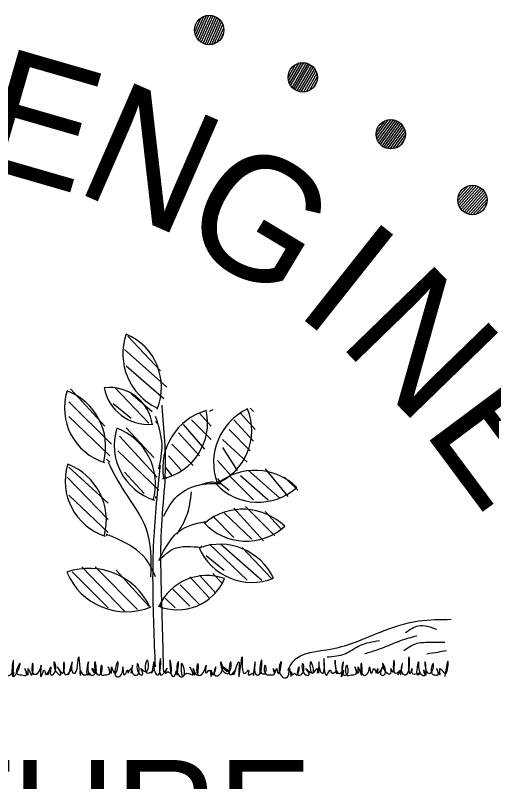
# Model space of a CAD drawing. Extents: x 1577619 to 1828281, y 483481 to 598136.
# Drawn here: x 1710115 to 1710698, y 513680 to 514617 of the extents above; entities that cross this region are included whole.
import ezdxf

# ---------------------------------------------------------------- set-up
doc = ezdxf.new("R2010")
doc.units = 0
doc.layers.add('Volkert Engineer Seal', color=7, linetype='Continuous')

msp = doc.modelspace()

# ---------------------------------------------------------------- linework, layer by layer
at = {"layer": 'Volkert Engineer Seal'}
for p, q in [((1710334.76, 514596.65), (1710342.2, 514613.38)), ((1710335.72, 514592.58), (1710345.88, 514615.39)), ((1710337.16, 514589.57), (1710349.08, 514616.34)), ((1710338.87, 514587.16), (1710352.01, 514616.68)), ((1710340.78, 514585.22), (1710354.74, 514616.55)), ((1710342.87, 514583.66), (1710357.29, 514616.05)), ((1710345.1, 514582.43), (1710359.7, 514615.21)), ((1710347.49, 514581.54), (1710361.95, 514614.04)), ((1710350.02, 514580.99), (1710364.06, 514612.53)), ((1710352.72, 514580.8), (1710366, 514610.64)), ((1710355.61, 514581.06), (1710367.75, 514608.32)), ((1710358.77, 514581.91), (1710369.23, 514605.41)), ((1710362.34, 514583.7), (1710370.29, 514601.55)), ((1710367.19, 514588.34), (1710370.09, 514594.84)), ((1710449.09, 514540.64), (1710458.25, 514556.5)), ((1710449.63, 514536.49), (1710462.11, 514558.11)), ((1710450.74, 514533.34), (1710465.39, 514558.72)), ((1710452.19, 514530.77), (1710468.34, 514558.75)), ((1710453.89, 514528.64), (1710471.04, 514558.34)), ((1710455.8, 514526.86), (1710473.53, 514557.58)), ((1710457.89, 514525.42), (1710475.83, 514556.49)), ((1710460.17, 514524.28), (1710477.96, 514555.08)), ((1710462.63, 514523.46), (1710479.89, 514553.36)), ((1710465.29, 514523), (1710481.63, 514551.29)), ((1710468.2, 514522.95), (1710483.12, 514548.79)), ((1710471.43, 514523.46), (1710484.29, 514545.74)), ((1710475.17, 514524.87), (1710484.94, 514541.8)), ((1710480.48, 514528.98), (1710484.04, 514535.14)), ((1710556.94, 514472.98), (1710567.7, 514487.8)), ((1710557.04, 514468.8), (1710571.71, 514488.99)), ((1710557.82, 514465.55), (1710575.05, 514489.26)), ((1710558.99, 514462.84), (1710577.98, 514488.98)), ((1710560.46, 514460.55), (1710580.62, 514488.29)), ((1710562.17, 514458.58), (1710583.02, 514487.27)), ((1710564.1, 514456.92), (1710585.19, 514485.95)), ((1710566.25, 514455.55), (1710587.16, 514484.33)), ((1710568.61, 514454.48), (1710588.9, 514482.41)), ((1710571.21, 514453.74), (1710590.41, 514480.17)), ((1710574.1, 514453.39), (1710591.64, 514477.53)), ((1710577.36, 514453.56), (1710592.48, 514474.38)), ((1710581.23, 514454.57), (1710592.72, 514470.38)), ((1710586.94, 514458.11), (1710591.12, 514463.86)), ((1710656.79, 514390.25), (1710673.49, 514408.8)), ((1710657.13, 514394.42), (1710669.38, 514408.03)), ((1710657.22, 514386.94), (1710676.84, 514408.72)), ((1710658.11, 514384.12), (1710679.72, 514408.13)), ((1710659.33, 514381.68), (1710682.28, 514407.17)), ((1710660.83, 514379.55), (1710684.56, 514405.91)), ((1710662.57, 514377.7), (1710686.58, 514404.36)), ((1710664.56, 514376.11), (1710688.37, 514402.55)), ((1710666.8, 514374.8), (1710689.9, 514400.46)), ((1710669.31, 514373.8), (1710691.17, 514398.07)), ((1710672.15, 514373.15), (1710692.11, 514395.32)), ((1710675.41, 514372.97), (1710692.62, 514392.09)), ((1710679.36, 514373.57), (1710692.44, 514388.1)), ((1710685.41, 514376.49), (1710690.17, 514381.78)), ((1710252.83, 514224.22), (1710292.83, 514182.22)), ((1710248.83, 514208.22), (1710300.83, 514162.22)), ((1710250.83, 514188.22), (1710296.83, 514148.22)), ((1710236.83, 514162.22), (1710278.83, 514118.22)), ((1710182.83, 514160.22), (1710224.83, 514114.22)), ((1710256.83, 514154.22), (1710282.83, 514132.22)), ((1710180.83, 514144.22), (1710232.83, 514092.22)), ((1710234.83, 514142.22), (1710256.83, 514124.22)), ((1710294.83, 514138.22), (1710294.83, 514140.22)), ((1710356.83, 514134.22), (1710352.83, 514132.22)), ((1710402.83, 514136.22), (1710406.83, 514132.22)), ((1710180.83, 514126.22), (1710230.83, 514078.22)), ((1710340.83, 514130.22), (1710354.83, 514114.22)), ((1710390.83, 514130.22), (1710408.83, 514110.22)), ((1710288.83, 514118.22), (1710286.83, 514120.22)), ((1710320.83, 514116.22), (1710346.83, 514086.22)), ((1710330.83, 514122.22), (1710354.83, 514098.22)), ((1710382.83, 514122.22), (1710406.83, 514096.22)), ((1710250.83, 514112.22), (1710284.83, 514076.22)), ((1710314.83, 514106.22), (1710340.83, 514078.22)), ((1710376.83, 514110.22), (1710402.83, 514084.22)), ((1710242.83, 514102.22), (1710288.83, 514052.22)), ((1710368.83, 514098.22), (1710398.83, 514070.22)), ((1710306.83, 514092.22), (1710332.83, 514066.22)), ((1710368.83, 514088.22), (1710386.83, 514060.22)), ((1710240.83, 514084.22), (1710290.83, 514036.22)), ((1710302.83, 514078.22), (1710318.83, 514060.22)), ((1710226.83, 514074.22), (1710230.83, 514070.22)), ((1710362.83, 514072.22), (1710378.83, 514054.22)), ((1710180.83, 514064.22), (1710228.83, 514020.22)), ((1710298.83, 514064.22), (1710306.83, 514054.22)), ((1710400.83, 514060.22), (1710438.83, 514026.22)), ((1710420.83, 514062.22), (1710448.83, 514028.22)), ((1710178.83, 514052.22), (1710228.83, 514000.22)), ((1710248.83, 514058.22), (1710272.83, 514032.22)), ((1710300.83, 514050.22), (1710298.83, 514052.22)), ((1710362.83, 514050.22), (1710366.83, 514044.22)), ((1710376.83, 514054.22), (1710406.83, 514024.22)), ((1710390.83, 514054.22), (1710424.83, 514024.22)), ((1710444.83, 514052.22), (1710460.83, 514036.22)), ((1710362.83, 514046.22), (1710364.83, 514046.22)), ((1710362.83, 514046.22), (1710366.83, 514044.22)), ((1710366.83, 514044.22), (1710376.83, 514036.22)), ((1710180.83, 514030.22), (1710228.83, 513984.22)), ((1710286.83, 514028.22), (1710286.83, 514026.22)), ((1710382.83, 514014.22), (1710418.83, 513974.22)), ((1710396.83, 514016.22), (1710432.83, 513980.22)), ((1710356.83, 514004.22), (1710382.83, 513978.22)), ((1710370.83, 514008.22), (1710404.83, 513976.22)), ((1710420.83, 514010.22), (1710440.83, 513988.22)), ((1710350.83, 513998.22), (1710350.83, 513998.22)), ((1710226.83, 513982.22), (1710226.83, 513980.22)), ((1710342.83, 513968.22), (1710342.83, 513966.22)), ((1710352.83, 513970.22), (1710398.83, 513926.22)), ((1710366.83, 513970.22), (1710416.83, 513926.22)), ((1710392.83, 513966.22), (1710428.83, 513928.22)), ((1710348.83, 513956.22), (1710370.83, 513938.22)), ((1710196.83, 513942.22), (1710248.83, 513888.22)), ((1710212.83, 513942.22), (1710264.83, 513890.22)), ((1710238.83, 513938.22), (1710278.83, 513894.22)), ((1710184.83, 513936.22), (1710228.83, 513892.22)), ((1710328.83, 513930.22), (1710352.83, 513904.22)), ((1710340.83, 513932.22), (1710360.83, 513910.22)), ((1710356.83, 513934.22), (1710368.83, 513922.22)), ((1710316.83, 513920.22), (1710340.83, 513896.22)), ((1710306.83, 513916.22), (1710328.83, 513894.22)), ((1710298.83, 513904.22), (1710310.83, 513892.22)), ((1710284.83, 513896.22), (1710284.83, 513896.22)), ((1710292.83, 513896.22), (1710292.83, 513894.22))]:
    msp.add_line(p, q, dxfattribs=at)
for centre in [(1710352.57, 514598.74), (1710467.03, 514540.86), (1710574.8, 514471.32), (1710674.72, 514390.9)]:
    msp.add_circle(centre, 17.94, dxfattribs=at)
for centre, radius, start, end in [((1710319.8, 514202.56), 72.9, 160.59227, 244.64746), ((1710319.8, 514202.56), 72.9, 160.59227, 244.64746), ((1710223.94, 514162.09), 70.14, 337.4408, 67.26434), ((1710223.94, 514162.09), 70.14, 337.4408, 67.26434), ((1710245.49, 514136.8), 70.14, 162.73566, 252.5592), ((1710245.49, 514136.8), 70.14, 162.73566, 252.5592), ((1710152.87, 514089.38), 72.9, 345.35254, 69.40773), ((1710152.87, 514089.38), 72.9, 345.35254, 69.40773), ((1710230.82, 514109.05), 52.61, 7.4408, 97.26434), ((1710230.82, 514109.05), 52.61, 7.4408, 97.26434), ((1710277.91, 514171.28), 54.67, 190.59227, 274.64746), ((1710277.91, 514171.28), 54.67, 190.59227, 274.64746), ((1710430.78, 514069.67), 72.9, 115.59227, 199.64746), ((1710430.78, 514069.67), 72.9, 115.59227, 199.64746), ((1710334.38, 514108.84), 70.14, 292.4408, 22.26434), ((1710334.38, 514108.84), 70.14, 292.4408, 22.26434), ((1710280.45, 514118.51), 70.14, 282.4408, 12.26434), ((1710280.45, 514118.51), 70.14, 282.4408, 12.26434), ((1710368.59, 514063.2), 72.9, 105.59227, 189.64746), ((1710368.59, 514063.2), 72.9, 105.59227, 189.64746), ((1710306.45, 514090.97), 70.14, 162.73566, 252.5592), ((1710306.45, 514090.97), 70.14, 162.73566, 252.5592), ((1710213.83, 514043.55), 72.9, 345.35254, 69.40773), ((1710213.83, 514043.55), 72.9, 345.35254, 69.40773), ((1710246.38, 514046.92), 70.14, 162.73566, 252.5592), ((1710246.38, 514046.92), 70.14, 162.73566, 252.5592), ((1710153.76, 513999.5), 72.9, 345.35254, 69.40773), ((1710153.76, 513999.5), 72.9, 345.35254, 69.40773), ((1710408.61, 513987.49), 72.9, 45.59227, 129.64746), ((1710408.61, 513987.49), 72.9, 45.59227, 129.64746), ((1710412.45, 514091.48), 70.14, 222.4408, 312.26434), ((1710412.45, 514091.48), 70.14, 222.4408, 312.26434), ((1710393.93, 513939.89), 72.9, 45.59227, 129.64746), ((1710393.93, 513939.89), 72.9, 45.59227, 129.64746), ((1710397.76, 514043.87), 70.14, 222.4408, 312.26434), ((1710397.76, 514043.87), 70.14, 222.4408, 312.26434), ((1710404.63, 513993.54), 70.14, 202.4408, 292.26434), ((1710404.63, 513993.54), 70.14, 202.4408, 292.26434), ((1710365.46, 513897.13), 72.9, 25.59227, 109.64746), ((1710365.46, 513897.13), 72.9, 25.59227, 109.64746), ((1710205.61, 513858.53), 82.01, 25.35254, 109.40773), ((1710205.61, 513858.53), 82.01, 25.35254, 109.40773), ((1710251.14, 513966.38), 78.91, 202.73566, 292.5592), ((1710251.14, 513966.38), 78.91, 202.73566, 292.5592), ((1710313.86, 513952.17), 62.35, 247.4408, 337.26434), ((1710313.86, 513952.17), 62.35, 247.4408, 337.26434), ((1710349.83, 513866.96), 64.8, 70.59227, 154.64746), ((1710349.83, 513866.96), 64.8, 70.59227, 154.64746)]:
    msp.add_arc(centre, radius, start, end, dxfattribs=at)
for points in [[(1710296.83, 513814.22), (1710294.83, 513888.22), (1710294.83, 514000.22), (1710298.83, 514054.22), (1710294.83, 514138.22)], [(1710290.83, 514062.22), (1710294.83, 514092.22), (1710286.83, 514126.22)], [(1710228.83, 514070.22), (1710248.83, 514034.22), (1710274.83, 513990.22), (1710280.83, 513930.22)], [(1710286.83, 513820.22), (1710284.83, 513870.22), (1710284.83, 513974.22), (1710292.83, 514066.22)], [(1710296.83, 514004.22), (1710310.83, 514026.22), (1710338.83, 514042.22), (1710366.83, 514044.22)], [(1710340.83, 514042.22), (1710356.83, 514046.22), (1710366.83, 514044.22)], [(1710312.83, 513982.22), (1710324.83, 514004.22), (1710330.83, 514034.22)], [(1710290.83, 513950.22), (1710318.83, 513988.22), (1710350.83, 513998.22)], [(1710286.83, 513930.22), (1710274.83, 513952.22), (1710240.83, 513976.22), (1710226.83, 513982.22)], [(1710290.83, 513950.22), (1710308.83, 513964.22), (1710342.83, 513966.22)], [(1710448.83, 513816.22), (1710454.83, 513826.22), (1710502.83, 513842.22), (1710560.83, 513862.22), (1710608.83, 513876.22), (1710648.83, 513878.22)], [(1710592.83, 513862.22), (1710608.83, 513870.22), (1710630.83, 513866.22)], [(1710542.83, 513836.22), (1710566.83, 513844.22), (1710586.83, 513852.22), (1710606.83, 513858.22)], [(1710496.83, 513832.22), (1710518.83, 513836.22), (1710536.83, 513846.22), (1710560.83, 513852.22)], [(1710590.83, 513840.22), (1710604.83, 513848.22), (1710624.83, 513850.22), (1710640.83, 513850.22)], [(1710586.83, 513810.22), (1710588.83, 513824.22), (1710588.83, 513812.22), (1710592.83, 513810.22), (1710596.83, 513832.22), (1710598.83, 513812.22), (1710600.83, 513818.22), (1710600.83, 513812.22), (1710610.83, 513812.22), (1710608.83, 513810.22), (1710608.83, 513826.22), (1710612.83, 513810.22), (1710616.83, 513810.22), (1710614.83, 513816.22), (1710616.83, 513810.22), (1710616.83, 513826.22), (1710620.83, 513812.22), (1710622.83, 513812.22), (1710626.83, 513824.22), (1710624.83, 513812.22), (1710628.83, 513810.22), (1710632.83, 513810.22), (1710630.83, 513818.22), (1710634.83, 513810.22), (1710634.83, 513818.22), (1710640.83, 513812.22), (1710644.83, 513826.22), (1710640.83, 513808.22)], [(1710618.83, 513836.22), (1710632.83, 513838.22), (1710642.83, 513840.22)], [(1710082.83, 513808.22), (1710084.83, 513822.22), (1710086.83, 513810.22), (1710086.83, 513808.22), (1710088.83, 513830.22), (1710092.83, 513812.22), (1710096.83, 513818.22), (1710098.83, 513812.22), (1710104.83, 513812.22), (1710102.83, 513810.22), (1710104.83, 513826.22), (1710104.83, 513810.22), (1710108.83, 513810.22), (1710112.83, 513814.22), (1710112.83, 513810.22), (1710112.83, 513828.22), (1710112.83, 513808.22), (1710116.83, 513812.22), (1710120.83, 513824.22), (1710116.83, 513812.22), (1710122.83, 513810.22), (1710128.83, 513810.22), (1710126.83, 513818.22), (1710130.83, 513810.22), (1710130.83, 513818.22), (1710134.83, 513810.22), (1710136.83, 513824.22), (1710136.83, 513812.22), (1710142.83, 513812.22), (1710146.83, 513822.22), (1710146.83, 513808.22), (1710150.83, 513816.22), (1710152.83, 513810.22), (1710156.83, 513816.22), (1710154.83, 513810.22), (1710158.83, 513820.22), (1710158.83, 513810.22), (1710162.83, 513812.22), (1710162.83, 513826.22), (1710166.83, 513812.22), (1710170.83, 513810.22), (1710166.83, 513820.22), (1710172.83, 513812.22), (1710174.83, 513826.22), (1710176.83, 513810.22), (1710184.83, 513818.22), (1710178.83, 513810.22)], [(1710180.83, 513810.22), (1710184.83, 513826.22), (1710184.83, 513814.22), (1710186.83, 513812.22), (1710192.83, 513832.22), (1710194.83, 513810.22), (1710194.83, 513816.22), (1710198.83, 513810.22), (1710206.83, 513812.22), (1710204.83, 513810.22), (1710204.83, 513826.22), (1710206.83, 513810.22), (1710212.83, 513812.22), (1710208.83, 513818.22), (1710212.83, 513812.22), (1710212.83, 513826.22), (1710216.83, 513810.22), (1710218.83, 513810.22), (1710220.83, 513822.22), (1710220.83, 513810.22), (1710224.83, 513810.22), (1710230.83, 513812.22), (1710228.83, 513820.22), (1710232.83, 513812.22), (1710232.83, 513820.22), (1710236.83, 513812.22), (1710240.83, 513826.22), (1710238.83, 513808.22), (1710244.83, 513810.22), (1710246.83, 513820.22), (1710248.83, 513810.22), (1710252.83, 513816.22), (1710252.83, 513812.22), (1710256.83, 513818.22), (1710256.83, 513812.22), (1710258.83, 513822.22), (1710258.83, 513812.22), (1710264.83, 513810.22), (1710264.83, 513824.22), (1710268.83, 513810.22), (1710270.83, 513810.22), (1710268.83, 513818.22), (1710274.83, 513814.22), (1710276.83, 513828.22), (1710276.83, 513812.22), (1710284.83, 513816.22), (1710280.83, 513812.22)], [(1710282.83, 513812.22), (1710284.83, 513826.22), (1710286.83, 513812.22), (1710288.83, 513810.22), (1710292.83, 513830.22), (1710294.83, 513810.22), (1710300.83, 513818.22), (1710298.83, 513812.22), (1710302.83, 513814.22), (1710304.83, 513812.22), (1710304.83, 513828.22), (1710308.83, 513808.22), (1710310.83, 513810.22), (1710312.83, 513816.22), (1710312.83, 513810.22), (1710314.83, 513826.22), (1710314.83, 513810.22), (1710320.83, 513808.22), (1710318.83, 513824.22), (1710320.83, 513808.22), (1710324.83, 513812.22), (1710332.83, 513810.22), (1710328.83, 513820.22), (1710334.83, 513810.22), (1710332.83, 513818.22), (1710336.83, 513810.22), (1710338.83, 513824.22), (1710338.83, 513810.22), (1710344.83, 513812.22), (1710348.83, 513822.22), (1710348.83, 513812.22), (1710352.83, 513816.22), (1710354.83, 513808.22), (1710354.83, 513816.22), (1710356.83, 513810.22), (1710360.83, 513820.22), (1710358.83, 513810.22), (1710366.83, 513812.22), (1710366.83, 513826.22), (1710372.83, 513812.22), (1710376.83, 513812.22), (1710368.83, 513820.22), (1710376.83, 513814.22), (1710378.83, 513826.22), (1710378.83, 513810.22), (1710384.83, 513816.22), (1710380.83, 513810.22)], [(1710382.83, 513810.22), (1710388.83, 513826.22), (1710388.83, 513812.22), (1710388.83, 513808.22), (1710392.83, 513832.22), (1710396.83, 513812.22), (1710400.83, 513816.22), (1710400.83, 513810.22), (1710406.83, 513812.22), (1710406.83, 513810.22), (1710408.83, 513826.22), (1710410.83, 513810.22), (1710414.83, 513812.22), (1710414.83, 513818.22), (1710414.83, 513812.22), (1710416.83, 513828.22), (1710416.83, 513812.22), (1710420.83, 513812.22), (1710420.83, 513822.22), (1710420.83, 513812.22), (1710426.83, 513810.22), (1710432.83, 513812.22), (1710430.83, 513818.22), (1710432.83, 513812.22), (1710434.83, 513818.22), (1710436.83, 513812.22), (1710440.83, 513826.22), (1710438.83, 513812.22), (1710448.83, 513808.22), (1710450.83, 513818.22), (1710452.83, 513808.22), (1710452.83, 513814.22), (1710454.83, 513810.22), (1710456.83, 513812.22), (1710458.83, 513810.22), (1710462.83, 513820.22), (1710460.83, 513810.22), (1710466.83, 513812.22), (1710466.83, 513824.22), (1710470.83, 513810.22), (1710474.83, 513810.22), (1710470.83, 513818.22), (1710478.83, 513812.22), (1710476.83, 513826.22), (1710478.83, 513812.22), (1710484.83, 513818.22), (1710484.83, 513812.22)], [(1710486.83, 513812.22), (1710486.83, 513826.22), (1710488.83, 513814.22), (1710490.83, 513812.22), (1710492.83, 513830.22), (1710496.83, 513810.22), (1710500.83, 513816.22), (1710502.83, 513812.22), (1710508.83, 513814.22), (1710508.83, 513812.22), (1710506.83, 513828.22), (1710510.83, 513812.22), (1710512.83, 513812.22), (1710516.83, 513816.22), (1710514.83, 513808.22), (1710516.83, 513826.22), (1710516.83, 513810.22), (1710520.83, 513810.22), (1710520.83, 513822.22), (1710520.83, 513810.22), (1710526.83, 513810.22), (1710532.83, 513812.22), (1710530.83, 513820.22), (1710534.83, 513812.22), (1710534.83, 513820.22), (1710538.83, 513810.22), (1710538.83, 513824.22), (1710540.83, 513810.22), (1710546.83, 513812.22), (1710548.83, 513820.22), (1710550.83, 513812.22), (1710554.83, 513818.22), (1710556.83, 513812.22), (1710558.83, 513818.22), (1710558.83, 513812.22), (1710564.83, 513820.22), (1710562.83, 513810.22), (1710566.83, 513810.22), (1710564.83, 513824.22), (1710570.83, 513812.22), (1710574.83, 513812.22), (1710574.83, 513818.22), (1710576.83, 513814.22), (1710578.83, 513828.22), (1710580.83, 513812.22), (1710586.83, 513816.22), (1710582.83, 513810.22)]]:
    msp.add_spline(points, degree=3, dxfattribs=at)

# ---------------------------------------------------------------- texts
for s, height, rotation, p in [('E', 150, 343.88768, (1710062.25, 514435.01)), ('N', 150, 336.44407, (1710185.86, 514402.52)), ('G', 150, 329.00018, (1710310.05, 514345.16)), ('I', 150, 321.55657, (1710455.14, 514254.38)), ('N', 150, 314.11268, (1710508.87, 514216.62)), ('E', 150, 306.66907, (1710612.53, 514110.06)), ('AGRICULTURE', 130, 360, (1709232.74, 513576.22))]:
    msp.add_text(s, height=height, rotation=rotation, dxfattribs=at).set_placement(p)

doc.saveas('drawing.dxf')
